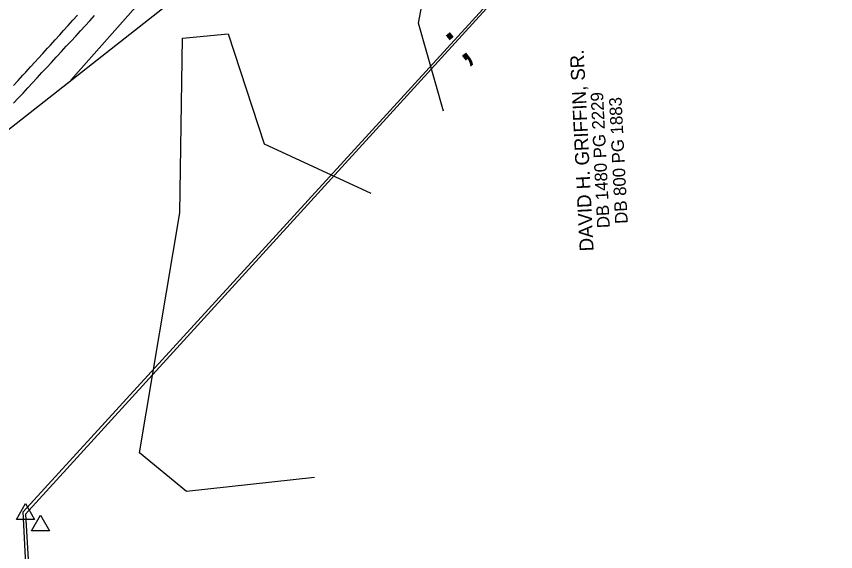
# Model space of a CAD drawing. Extents: x 1806071 to 1809844, y 912722 to 917035.
# Drawn here: x 1807955 to 1808248.8, y 914525.2 to 914717.3 of the extents above; entities that cross this region are included whole.
import ezdxf

# ---------------------------------------------------------------- set-up
doc = ezdxf.new("R2010")
doc.units = 0
for name, color, linetype in [('Exist Guardrail', 7, 'Continuous'), ('Exist Other Culture Fence Line', 7, 'Continuous'), ('Exist Property Deed Book Text', 7, 'Continuous'), ('Exist Property Owner Text', 7, 'Continuous'), ('Exist Right of Way Control of Access CA Symbol CELL', 7, 'Continuous'), ('Exist Right of Way Line', 7, 'Continuous'), ('Exist Right of Way Monument CELL', 7, 'Continuous'), ('Exist Roads EOP', 7, 'Continuous'), ('Exist Roads EOT', 7, 'Continuous'), ('Exist Structure Minor Pipes RCP 30 Inch', 7, 'Continuous'), ('Exist Vegetation Woods Line', 7, 'Continuous')]:
    doc.layers.add(name, color=color, linetype=linetype)

msp = doc.modelspace()

# ---------------------------------------------------------------- linework, layer by layer
at = {"layer": 'Exist Guardrail'}
msp.add_lwpolyline([(1808591.05, 915389.5), (1808569.06, 915365.7), (1808543.65, 915338.5), (1808510.12, 915301.43), (1808476.4, 915264.39), (1808442.71, 915227.63), (1808412.8, 915194.83), (1808379.91, 915158.29), (1808346.06, 915121.3), (1808316.39, 915089.09), (1808287.07, 915056.31), (1808258.76, 915023.41), (1808230.12, 914989.62), (1808202.58, 914956.19), (1808174.39, 914923.17), (1808146.14, 914889.53), (1808117.77, 914855.87), (1808088.77, 914822.19), (1808060.62, 914790.15), (1808030.71, 914757.47), (1808001.37, 914724.91), (1807974.55, 914694.38)], dxfattribs=at)
at = {"layer": 'Exist Other Culture Fence Line'}
for p in [(1808258.12, 914868.51), (1807960.92, 914471.74)]:
    msp.add_line(p, (1807957.39, 914539.49), dxfattribs=at)
at = {"layer": 'Exist Right of Way Control of Access CA Symbol CELL'}
msp.add_line((1808115.89, 914710.8), (1808115.89, 914710.8), dxfattribs=at)
at = {"layer": 'Exist Right of Way Line'}
for p, q in [((1808525.76, 915161.65), (1807958.27, 914538.68)), ((1807958.27, 914538.68), (1807976.37, 914222.03))]:
    msp.add_line(p, q, dxfattribs=at)
at = {"layer": 'Exist Right of Way Monument CELL'}
for p, q in [((1807958.27, 914538.68), (1807958.27, 914538.68)), ((1807963.68, 914534.6), (1807963.68, 914534.6))]:
    msp.add_line(p, q, dxfattribs=at)
for points in [[(1807955.02, 914536.8), (1807958.27, 914542.43), (1807961.52, 914536.79)], [(1807960.43, 914532.71), (1807963.68, 914538.35), (1807966.93, 914532.71)]]:
    msp.add_lwpolyline(points, close=True, dxfattribs=at)
at = {"layer": 'Exist Roads EOP'}
msp.add_lwpolyline([(1807953.99, 914686.08), (1807955.69, 914687.91), (1807957.39, 914689.75), (1807959.08, 914691.59), (1807960.78, 914693.42), (1807962.47, 914695.26), (1807964.17, 914697.1), (1807965.87, 914698.93), (1807967.56, 914700.77), (1807969.26, 914702.61), (1807969.51, 914702.87), (1807971.2, 914704.71), (1807972.9, 914706.55), (1807974.6, 914708.39), (1807976.29, 914710.22), (1807977.99, 914712.06), (1807979.68, 914713.9), (1807981.38, 914715.73), (1807983.07, 914717.57)], dxfattribs=at)
at = {"layer": 'Exist Roads EOT'}
msp.add_lwpolyline([(1807953.92, 914692.49), (1807955.61, 914694.33), (1807957.3, 914696.17), (1807958.36, 914697.32), (1807960.04, 914699.16), (1807961.73, 914701.01), (1807962.8, 914702.17), (1807964.49, 914704.01), (1807966.19, 914705.84), (1807967.25, 914706.98), (1807968.91, 914708.85), (1807970.57, 914710.71), (1807971.89, 914712.2), (1807973.58, 914714.04), (1807975.27, 914715.88), (1807976.95, 914717.7)], dxfattribs=at)
at = {"layer": 'Exist Structure Minor Pipes RCP 30 Inch'}
msp.add_line((1807917.07, 914649.13), (1808125.94, 914813.29), dxfattribs=at)
at = {"layer": 'Exist Vegetation Woods Line'}
for points in [[(1808108.12, 914683.23), (1808099.27, 914714.87), (1808116.08, 914804.21), (1808120.23, 914842.94), (1808559.12, 915340.21), (1808564.92, 915339.58), (1808560.84, 915316.2), (1808513.2, 915243.98), (1808463.81, 915181.71), (1808444.02, 915172.44), (1808388.95, 915106.15), (1808359.09, 915070.98), (1808353.92, 915054.91), (1808362.94, 915036.53), (1808366.74, 915015.13), (1808346.47, 914993.89), (1808341.37, 914946.67)], [(1808061.95, 914551.76), (1808016.03, 914546.78), (1807999.13, 914560.63), (1808013.66, 914646.82), (1808014.53, 914709.43), (1808030.92, 914711.05), (1808043.82, 914671.52), (1808082.13, 914653.88)]]:
    msp.add_lwpolyline(points, dxfattribs=at)

# ---------------------------------------------------------------- texts
at = {"layer": 'Exist Property Deed Book Text'}
for s, p in [('DB 1480 PG 2229', (1808167.82, 914641.42)), ('DB 800 PG 1883', (1808174.26, 914642.96))]:
    msp.add_text(s, height=4.5, rotation=92.8422, dxfattribs=at).set_placement(p)
at = {"layer": 'Exist Property Owner Text'}
msp.add_text('DAVID H. GRIFFIN, SR.', height=5, rotation=92.8422, dxfattribs=at).set_placement((1808162.03, 914633.09))
at = {"layer": 'Exist Right of Way Control of Access CA Symbol CELL'}
msp.add_text(';', height=15, rotation=38.4252, dxfattribs=at).set_placement((1808114.68, 914700.26))

doc.saveas('drawing.dxf')
